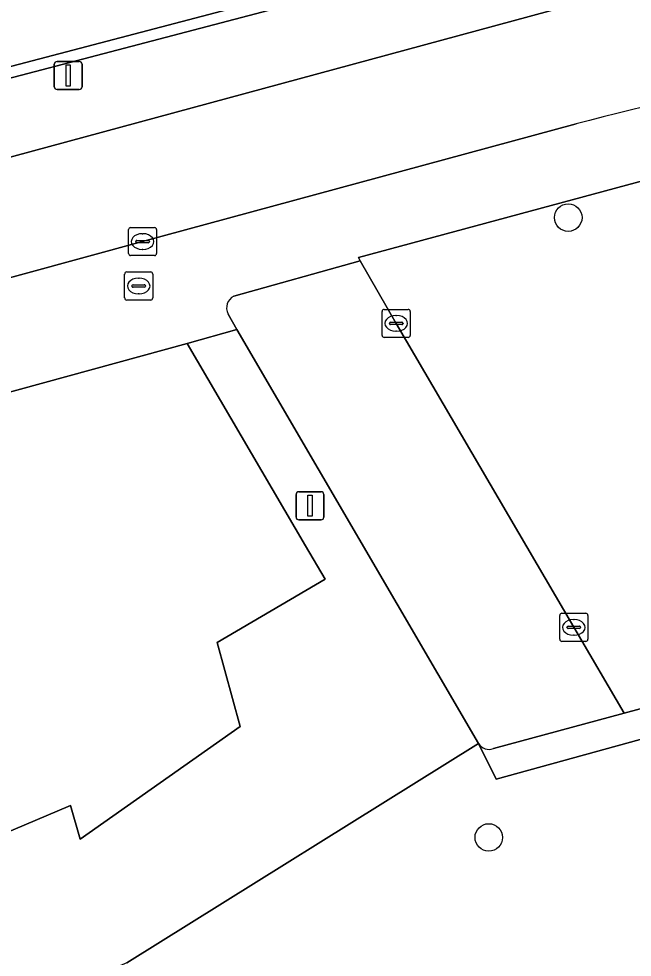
# Model space of a CAD drawing. Extents: x 159053 to 160042, y 380449 to 381423.
# Drawn here: x 159385.97 to 159407.8, y 380824.74 to 380858.17 of the extents above; entities that cross this region are included whole.
import ezdxf

# ---------------------------------------------------------------- set-up
doc = ezdxf.new("R2010")
doc.units = 0
for name, color, linetype in [('IMGEO_Boom', 7, 'Continuous'), ('IMGEO_Brandkraan', 7, 'Continuous'), ('IMGEO_Erf', 7, 'Continuous'), ('IMGEO_Groenvoorziening', 7, 'Continuous'), ('IMGEO_Haag', 7, 'Continuous'), ('IMGEO_Kolk', 7, 'Continuous'), ('IMGEO_Lichtmast', 7, 'Continuous'), ('IMGEO_Pand', 7, 'Continuous'), ('IMGEO_Parkeervlak_open', 7, 'Continuous'), ('IMGEO_Rijbaan_lokaal_open', 7, 'Continuous'), ('IMGEO_Voetpad_open', 7, 'Continuous')]:
    doc.layers.add(name, color=color, linetype=linetype)

msp = doc.modelspace()

# ---------------------------------------------------------------- linework, layer by layer
at = {"layer": 'IMGEO_Boom'}
for centre in [(159405.522, 380851.083), (159402.692, 380829.008)]:
    msp.add_circle(centre, 0.489, dxfattribs=at)
at = {"layer": 'IMGEO_Brandkraan'}
for p, q in [((159389.735, 380848.222), (159389.735, 380849.074)), ((159389.81, 380849.148), (159390.662, 380849.148)), ((159390.736, 380849.074), (159390.736, 380848.222)), ((159389.994, 380848.642), (159389.994, 380848.654)), ((159390.432, 380848.605), (159390.034, 380848.605)), ((159390.037, 380848.691), (159390.435, 380848.691)), ((159390.223, 380848.928), (159390.248, 380848.928)), ((159390.478, 380848.654), (159390.478, 380848.642)), ((159390.246, 380848.368), (159390.221, 380848.368)), ((159390.662, 380848.148), (159389.81, 380848.148))]:
    msp.add_line(p, q, dxfattribs=at)
for points in [[(159389.735, 380848.222), (159389.735, 380849.074)], [(159389.81, 380849.148), (159390.662, 380849.148)], [(159390.736, 380849.074), (159390.736, 380848.222)], [(159390.662, 380848.148), (159389.81, 380848.148)]]:
    msp.add_lwpolyline(points, dxfattribs=at)
for centre, radius, start, end in [((159389.812, 380849.072), 0.0765, 91.552, 178.448), ((159389.812, 380849.072), 0.0765, 91.552, 178.448), ((159390.66, 380849.072), 0.0765, 1.552, 88.448), ((159390.66, 380849.072), 0.0765, 1.552, 88.448), ((159390.034, 380848.651), 0.0403, 85.8775, 175.7526), ((159390.031, 380848.641), 0.0366, 178.938, 274.7102), ((159390.435, 380848.648), 0.043, 264.8664, 352.4533), ((159390.439, 380848.653), 0.0386, 1.7309, 96.639), ((159389.812, 380848.224), 0.0765, 181.552, 268.448), ((159389.812, 380848.224), 0.0765, 181.552, 268.448), ((159390.66, 380848.224), 0.0765, 271.552, 358.448), ((159390.66, 380848.224), 0.0765, 271.552, 358.448)]:
    msp.add_arc(centre, radius, start, end, dxfattribs=at)
for centre, major_axis, ratio, start_param, end_param in [((159390.222, 380848.648), (-0.387, 0.002), 0.722429, 4.712389, 7.853982), ((159390.247, 380848.648), (-0.39, 0.002), 0.717154, 1.570796, 4.712389)]:
    msp.add_ellipse(centre, major_axis=major_axis, ratio=ratio, start_param=start_param, end_param=end_param, dxfattribs=at)
at = {"layer": 'IMGEO_Erf'}
msp.add_lwpolyline([(159389.815, 380824.538), (159402.333, 380832.35), (159393.73, 380847.1), (159391.961, 380846.597), (159396.172, 380839.392), (159396.866, 380838.211), (159393.026, 380835.951), (159393.845, 380832.956), (159388.154, 380828.951), (159387.813, 380830.148), (159378.848, 380826.342), (159378.573, 380827.282), (159370.429, 380825.789), (159369.712, 380828.402), (159369.374, 380829.635), (159365.031, 380829.603), (159365.059, 380830.863), (159364.954, 380830.868), (159364.937, 380839.219), (159363.135, 380838.73)], dxfattribs=at)
at = {"layer": 'IMGEO_Groenvoorziening'}
for points in [[(159339.63, 380858.444), (159343.386, 380845.223), (159357.481, 380849.075), (159416.608, 380864.597), (159415.898, 380867.448), (159412.172, 380882.306), (159399.303, 380929.877)], [(159378.145, 380851.195), (159380.699, 380851.901), (159412.443, 380860.514), (159415.366, 380861.29), (159417.874, 380861.883), (159417.452, 380863.784), (159416.656, 380864.403), (159416.707, 380864.21), (159357.585, 380848.689), (159343.492, 380844.837), (159340.652, 380844.061), (159220.908, 380811.334), (159220.855, 380811.527), (159220.802, 380811.72), (159194.979, 380906.143), (159194.248, 380908.271), (159191.665, 380904.574), (159202.148, 380866.415), (159202.911, 380863.663), (159207.936, 380845.286), (159216.661, 380813.316)], [(159407.506, 380823.764), (159408.67, 380823.872), (159409.24, 380832.812), (159402.962, 380831.086), (159402.333, 380832.35), (159389.815, 380824.538), (159387.719, 380823.638), (159385.579, 380822.85), (159383.4, 380822.175), (159381.189, 380821.616), (159378.952, 380821.174), (159376.694, 380820.85), (159376.462, 380820.824), (159373.88, 380820.56), (159371.289, 380820.416), (159368.693, 380820.392), (159366.1, 380820.487), (159363.513, 380820.703), (159363.301, 380820.726), (159363.332, 380820.33), (159356.63, 380818.523), (159358.464, 380802.951), (159358.575, 380803.012)]]:
    msp.add_lwpolyline(points, dxfattribs=at)
msp.add_lwpolyline([(159416.656, 380864.403), (159416.608, 380864.597), (159357.481, 380849.075), (159343.386, 380845.223), (159340.546, 380844.447), (159220.802, 380811.72), (159220.855, 380811.527), (159220.908, 380811.334), (159340.652, 380844.061), (159343.492, 380844.837), (159357.585, 380848.689), (159416.707, 380864.21)], close=True, dxfattribs=at)
at = {"layer": 'IMGEO_Haag'}
msp.add_lwpolyline([(159416.656, 380864.403), (159416.608, 380864.597), (159357.481, 380849.075), (159343.386, 380845.223), (159340.546, 380844.447), (159220.802, 380811.72), (159220.855, 380811.527), (159220.908, 380811.334), (159340.652, 380844.061), (159343.492, 380844.837), (159357.585, 380848.689), (159416.707, 380864.21)], close=True, dxfattribs=at)
at = {"layer": 'IMGEO_Kolk'}
for p, q in [((159389.871, 380849.805), (159389.871, 380850.657)), ((159389.946, 380850.731), (159390.798, 380850.731)), ((159390.872, 380850.657), (159390.872, 380849.805)), ((159390.173, 380850.274), (159390.571, 380850.274)), ((159390.359, 380850.511), (159390.384, 380850.511)), ((159390.13, 380850.225), (159390.13, 380850.237)), ((159390.568, 380850.188), (159390.17, 380850.188)), ((159390.382, 380849.951), (159390.357, 380849.951)), ((159390.614, 380850.237), (159390.614, 380850.225)), ((159390.798, 380849.731), (159389.946, 380849.731)), ((159398.898, 380846.89), (159398.898, 380847.742)), ((159398.973, 380847.816), (159399.825, 380847.816)), ((159399.386, 380847.596), (159399.411, 380847.596)), ((159399.899, 380847.742), (159399.899, 380846.89)), ((159399.157, 380847.31), (159399.157, 380847.322)), ((159399.595, 380847.273), (159399.197, 380847.273)), ((159399.2, 380847.359), (159399.598, 380847.359)), ((159399.641, 380847.322), (159399.641, 380847.31)), ((159399.409, 380847.036), (159399.384, 380847.036)), ((159399.825, 380846.816), (159398.973, 380846.816)), ((159405.218, 380836.064), (159405.218, 380836.916)), ((159405.293, 380836.99), (159406.145, 380836.99)), ((159406.219, 380836.916), (159406.219, 380836.064)), ((159405.706, 380836.77), (159405.731, 380836.77)), ((159405.477, 380836.484), (159405.477, 380836.496)), ((159405.915, 380836.447), (159405.517, 380836.447)), ((159405.52, 380836.533), (159405.918, 380836.533)), ((159405.961, 380836.496), (159405.961, 380836.484)), ((159406.145, 380835.99), (159405.293, 380835.99)), ((159405.729, 380836.21), (159405.704, 380836.21))]:
    msp.add_line(p, q, dxfattribs=at)
for points in [[(159389.871, 380849.805), (159389.871, 380850.657)], [(159389.946, 380850.731), (159390.798, 380850.731)], [(159390.872, 380850.657), (159390.872, 380849.805)], [(159390.798, 380849.731), (159389.946, 380849.731)], [(159398.898, 380846.89), (159398.898, 380847.742)], [(159398.973, 380847.816), (159399.825, 380847.816)], [(159399.899, 380847.742), (159399.899, 380846.89)], [(159399.825, 380846.816), (159398.973, 380846.816)], [(159405.218, 380836.064), (159405.218, 380836.916)], [(159405.293, 380836.99), (159406.145, 380836.99)], [(159406.219, 380836.916), (159406.219, 380836.064)], [(159406.145, 380835.99), (159405.293, 380835.99)]]:
    msp.add_lwpolyline(points, dxfattribs=at)
for centre, radius, start, end in [((159389.948, 380850.655), 0.0765, 91.552, 178.448), ((159389.948, 380850.655), 0.0765, 91.552, 178.448), ((159390.796, 380850.655), 0.0765, 1.552, 88.448), ((159390.796, 380850.655), 0.0765, 1.552, 88.448), ((159390.17, 380850.234), 0.0403, 85.8775, 175.7526), ((159390.575, 380850.236), 0.0386, 1.7309, 96.639), ((159390.167, 380850.224), 0.0366, 178.938, 274.7102), ((159390.571, 380850.231), 0.043, 264.8664, 352.4533), ((159389.948, 380849.807), 0.0765, 181.552, 268.448), ((159389.948, 380849.807), 0.0765, 181.552, 268.448), ((159390.796, 380849.807), 0.0765, 271.552, 358.448), ((159390.796, 380849.807), 0.0765, 271.552, 358.448), ((159398.975, 380847.74), 0.0765, 91.552, 178.448), ((159398.975, 380847.74), 0.0765, 91.552, 178.448), ((159399.823, 380847.74), 0.0765, 1.552, 88.448), ((159399.823, 380847.74), 0.0765, 1.552, 88.448), ((159399.197, 380847.319), 0.0403, 85.8775, 175.7526), ((159399.194, 380847.309), 0.0366, 178.938, 274.7102), ((159399.598, 380847.316), 0.043, 264.8664, 352.4533), ((159399.602, 380847.321), 0.0386, 1.7309, 96.639), ((159398.975, 380846.892), 0.0765, 181.552, 268.448), ((159398.975, 380846.892), 0.0765, 181.552, 268.448), ((159399.823, 380846.892), 0.0765, 271.552, 358.448), ((159399.823, 380846.892), 0.0765, 271.552, 358.448), ((159405.295, 380836.914), 0.0765, 91.552, 178.448), ((159405.295, 380836.914), 0.0765, 91.552, 178.448), ((159406.143, 380836.914), 0.0765, 1.552, 88.448), ((159406.143, 380836.914), 0.0765, 1.552, 88.448), ((159405.517, 380836.493), 0.0403, 85.8775, 175.7526), ((159405.514, 380836.483), 0.0366, 178.938, 274.7102), ((159405.918, 380836.49), 0.043, 264.8664, 352.4533), ((159405.922, 380836.495), 0.0386, 1.7309, 96.639), ((159405.295, 380836.066), 0.0765, 181.552, 268.448), ((159405.295, 380836.066), 0.0765, 181.552, 268.448), ((159406.143, 380836.066), 0.0765, 271.552, 358.448), ((159406.143, 380836.066), 0.0765, 271.552, 358.448)]:
    msp.add_arc(centre, radius, start, end, dxfattribs=at)
for centre, major_axis, ratio, start_param, end_param in [((159390.358, 380850.231), (-0.387, 0.002), 0.722429, 4.712389, 7.853982), ((159390.383, 380850.231), (-0.39, 0.002), 0.717154, 1.570796, 4.712389), ((159399.385, 380847.316), (-0.387, 0.002), 0.722429, 4.712389, 7.853982), ((159399.41, 380847.316), (-0.39, 0.002), 0.717154, 1.570796, 4.712389), ((159405.705, 380836.49), (-0.387, 0.002), 0.722429, 4.712389, 7.853982), ((159405.73, 380836.49), (-0.39, 0.002), 0.717154, 1.570796, 4.712389)]:
    msp.add_ellipse(centre, major_axis=major_axis, ratio=ratio, start_param=start_param, end_param=end_param, dxfattribs=at)
at = {"layer": 'IMGEO_Lichtmast'}
for p, q in [((159387.331, 380856.645), (159388.121, 380856.645)), ((159388.121, 380856.645), (159387.331, 380856.645)), ((159387.231, 380855.745), (159387.231, 380856.545)), ((159387.231, 380856.545), (159387.231, 380855.745)), ((159388.221, 380856.545), (159388.221, 380855.745)), ((159388.221, 380855.745), (159388.221, 380856.545)), ((159388.121, 380855.645), (159387.331, 380855.645)), ((159387.331, 380855.645), (159388.121, 380855.645)), ((159395.935, 380841.32), (159396.725, 380841.32)), ((159396.725, 380841.32), (159395.935, 380841.32)), ((159395.835, 380840.42), (159395.835, 380841.22)), ((159395.835, 380841.22), (159395.835, 380840.42)), ((159396.825, 380841.22), (159396.825, 380840.42)), ((159396.825, 380840.42), (159396.825, 380841.22)), ((159396.725, 380840.32), (159395.935, 380840.32)), ((159395.935, 380840.32), (159396.725, 380840.32))]:
    msp.add_line(p, q, dxfattribs=at)
for points in [[(159387.651, 380856.52), (159387.801, 380856.52), (159387.801, 380855.77), (159387.651, 380855.77), (159387.651, 380856.52)], [(159396.255, 380841.195), (159396.405, 380841.195), (159396.405, 380840.445), (159396.255, 380840.445), (159396.255, 380841.195)]]:
    msp.add_lwpolyline(points, dxfattribs=at)
for centre, start, end in [((159387.331, 380856.545), 90, 180), ((159387.331, 380856.545), 90, 180), ((159388.121, 380856.545), 0, 90), ((159388.121, 380856.545), 360, 90), ((159387.331, 380855.745), 180, 270), ((159387.331, 380855.745), 180, 270), ((159388.121, 380855.745), 270, 0), ((159388.121, 380855.745), 270, 0), ((159395.935, 380841.22), 90, 180), ((159395.935, 380841.22), 90, 180), ((159396.725, 380841.22), 0, 90), ((159396.725, 380841.22), 360, 90), ((159395.935, 380840.42), 180, 270), ((159395.935, 380840.42), 180, 270), ((159396.725, 380840.42), 270, 0), ((159396.725, 380840.42), 270, 0)]:
    msp.add_arc(centre, 0.1, start, end, dxfattribs=at)
at = {"layer": 'IMGEO_Pand'}
msp.add_lwpolyline([(159391.961, 380846.597), (159383.414, 380844.263), (159383.434, 380842.835), (159380.457, 380842.006), (159380.08, 380843.353), (159379.724, 380844.635), (159376.47, 380843.674), (159376.821, 380842.444), (159364.937, 380839.219), (159364.954, 380830.868), (159365.059, 380830.863), (159365.031, 380829.603), (159369.374, 380829.635), (159369.712, 380828.402), (159370.429, 380825.789), (159378.573, 380827.282), (159378.848, 380826.342), (159387.813, 380830.148), (159388.154, 380828.951), (159393.845, 380832.956), (159393.026, 380835.951), (159396.866, 380838.211), (159396.172, 380839.392)], close=True, dxfattribs=at)
at = {"layer": 'IMGEO_Parkeervlak_open'}
for points in [[(159402.856, 380832.173), (159407.512, 380833.439), (159405.72, 380836.491), (159399.399, 380847.317), (159398.112, 380849.54), (159393.624, 380848.29)], [(159393.413, 380847.649), (159393.73, 380847.1), (159402.333, 380832.35)]]:
    msp.add_lwpolyline(points, dxfattribs=at)
for centre, radius, start, end in [((159393.84, 380847.864), 0.478, 116.8683, 206.6914), ((159402.701, 380832.577), 0.432, 211.6218, 290.9832)]:
    msp.add_arc(centre, radius, start, end, dxfattribs=at)
at = {"layer": 'IMGEO_Rijbaan_lokaal_open'}
msp.add_lwpolyline([(159429.314, 380864.482), (159420.414, 380862.437), (159419.224, 380862.163), (159417.874, 380861.883), (159415.366, 380861.29), (159412.443, 380860.514), (159380.699, 380851.901), (159381.803, 380847.893), (159390.372, 380850.232), (159405.799, 380854.42)], dxfattribs=at)
msp.add_lwpolyline([(159412.605, 380834.811), (159412.62, 380838.524), (159412.612, 380850.987), (159412.592, 380853.422), (159412.517, 380853.571), (159398.052, 380849.663), (159398.112, 380849.54), (159399.399, 380847.317), (159405.72, 380836.491), (159407.512, 380833.439)], close=True, dxfattribs=at)
msp.add_arc((159460.319, 380643.732), 217.628, 100.31146, 104.50829, dxfattribs=at)
at = {"layer": 'IMGEO_Voetpad_open'}
for points in [[(159393.624, 380848.29), (159398.112, 380849.54), (159398.052, 380849.663), (159412.517, 380853.571), (159412.592, 380853.422), (159417.102, 380854.618), (159417.067, 380854.787), (159422.038, 380856.126), (159421.585, 380857.888), (159421.364, 380857.845)], [(159405.799, 380854.42), (159390.372, 380850.232), (159381.803, 380847.893), (159379.234, 380847.194), (159372.116, 380845.256), (159359.226, 380841.739), (159332.681, 380834.468), (159322.165, 380831.571), (159319.62, 380830.875), (159311.901, 380828.765), (159287.285, 380822.066), (159272.965, 380818.161), (159265.828, 380816.188), (159263.275, 380815.492), (159254.307, 380813.067), (159229.759, 380806.373), (159225.787, 380805.28)], [(159363.132, 380839.444), (159363.135, 380838.73), (159364.937, 380839.219), (159376.821, 380842.444), (159376.47, 380843.674), (159379.724, 380844.635), (159380.08, 380843.353), (159383.414, 380844.263), (159391.961, 380846.597), (159393.73, 380847.1), (159393.413, 380847.649)], [(159417.238, 380836.051), (159412.605, 380834.811), (159407.512, 380833.439), (159402.856, 380832.173)], [(159402.333, 380832.35), (159402.962, 380831.086), (159409.24, 380832.812), (159408.67, 380823.872), (159410.486, 380824.066), (159411.075, 380833.317)]]:
    msp.add_lwpolyline(points, dxfattribs=at)
for centre, radius, start, end in [((159460.319, 380643.732), 217.628, 100.31146, 104.50829), ((159393.84, 380847.864), 0.478, 116.8683, 206.6914), ((159402.701, 380832.577), 0.432, 211.6218, 290.9832)]:
    msp.add_arc(centre, radius, start, end, dxfattribs=at)

doc.saveas('drawing.dxf')
